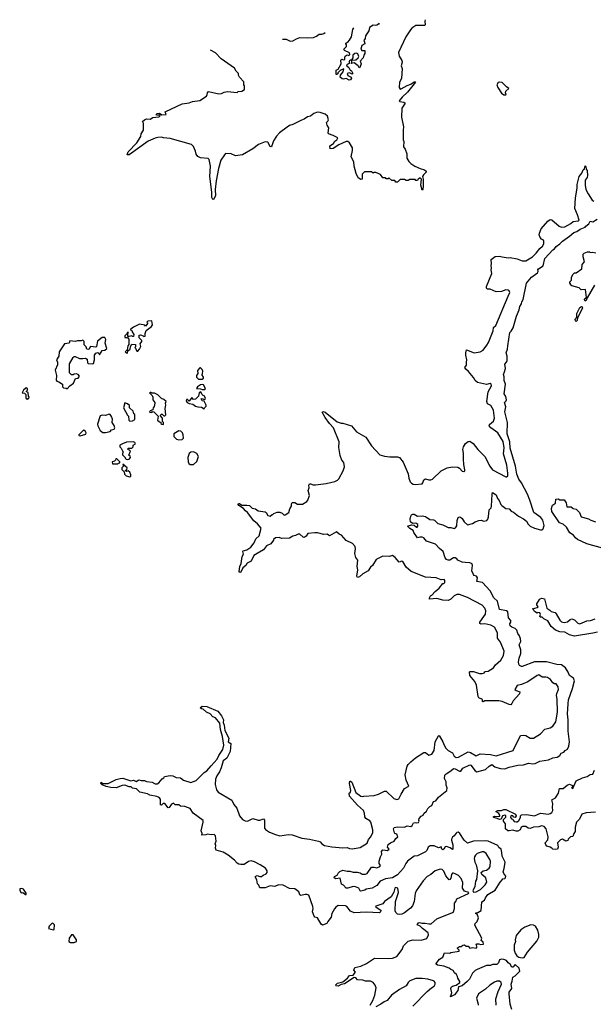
# Model space of a CAD drawing. Extents: x 2494106 to 2685573, y 758056 to 915185.
# Tile 356 of 507: x 2613890 to 2620470, y 902605 to 913893. Entities that reach past the tile are written whole.
import ezdxf

# ---------------------------------------------------------------- set-up
doc = ezdxf.new("R2010")
doc.units = 0

msp = doc.modelspace()

# ---------------------------------------------------------------- linework, layer by layer
at = {"layer": '0CON05XD'}
for points in [[(2618542, 913893), (2618538, 913875), (2618542, 913835), (2618535, 913828), (2618433, 913827), (2618390, 913795), (2618373, 913775), (2618321, 913695), (2618237, 913515), (2618243, 913475), (2618272, 913425), (2618277, 913405), (2618264, 913365), (2618276, 913334), (2618271, 913219), (2618247, 913175), (2618243, 913115), (2618255, 913098), (2618265, 913099), (2618335, 913139), (2618378, 913152), (2618415, 913179), (2618425, 913182), (2618430, 913175), (2618339, 913061), (2618276, 913005), (2618244, 912964), (2618250, 912955), (2618296, 912946), (2618310, 912935), (2618273, 912877), (2618268, 912775), (2618292, 912665), (2618288, 912625), (2618290, 912515), (2618298, 912495), (2618292, 912435), (2618310, 912410), (2618330, 912355), (2618332, 912305), (2618355, 912268), (2618378, 912245), (2618422, 912215), (2618483, 912187), (2618532, 912172), (2618552, 912155), (2618552, 912145), (2618522, 912115), (2618512, 912095), (2618520, 912065), (2618519, 911985), (2618515, 911950), (2618505, 911940), (2618490, 911995), (2618498, 912065), (2618485, 912080), (2618460, 912065), (2618455, 912050), (2618435, 912050), (2618425, 912060), (2618365, 912060), (2618345, 912050), (2618325, 912050), (2618305, 912060), (2618255, 912060), (2618225, 912030), (2618205, 912030), (2618195, 912050), (2618158, 912048), (2618125, 912080), (2618115, 912070), (2618095, 912070), (2618085, 912080), (2618055, 912080), (2618028, 912118), (2617975, 912140), (2617955, 912140), (2617945, 912132), (2617925, 912150), (2617845, 912150), (2617818, 912122), (2617817, 912065), (2617805, 912060), (2617771, 912081), (2617750, 912130), (2617728, 912215), (2617722, 912265), (2617692, 912322), (2617709, 912395), (2617706, 912425), (2617675, 912482), (2617655, 912496), (2617635, 912496), (2617551, 912459), (2617485, 912418), (2617452, 912412), (2617449, 912445), (2617488, 912472), (2617505, 912500), (2617529, 912515), (2617538, 912538), (2617485, 912567), (2617432, 912585), (2617428, 912595), (2617438, 912655), (2617418, 912685), (2617408, 912715), (2617425, 912728), (2617433, 912745), (2617422, 912785), (2617395, 912810), (2617335, 912830), (2617305, 912833), (2617265, 912816), (2617225, 912786), (2617192, 912778), (2617155, 912752), (2617115, 912738), (2617025, 912691), (2616985, 912680), (2616958, 912662), (2616872, 912595), (2616835, 912558), (2616803, 912505), (2616784, 912446), (2616775, 912437), (2616765, 912438), (2616735, 912488), (2616705, 912492), (2616629, 912461), (2616566, 912414), (2616445, 912343), (2616365, 912331), (2616315, 912354), (2616252, 912358), (2616238, 912345), (2616199, 912281), (2616170, 912185), (2616144, 912045), (2616134, 911945), (2616137, 911875), (2616115, 911830), (2616105, 911830), (2616093, 911855), (2616094, 911915), (2616073, 912095), (2616080, 912215), (2616065, 912290), (2616052, 912302), (2615965, 912310), (2615934, 912324), (2615913, 912353), (2615907, 912387), (2615885, 912440), (2615862, 912462), (2615615, 912530), (2615538, 912538), (2615515, 912548), (2615475, 912543), (2615445, 912536), (2615365, 912499), (2615146, 912344), (2615122, 912342), (2615135, 912377), (2615235, 912482), (2615278, 912555), (2615282, 912585), (2615310, 912625), (2615310, 912705), (2615305, 912710), (2615300, 912725), (2615320, 912745), (2615344, 912756), (2615385, 912752), (2615418, 912772), (2615485, 912778), (2615500, 912785), (2615498, 912798), (2615467, 912797), (2615454, 912804), (2615462, 912818), (2615495, 912822), (2615522, 912802), (2615570, 912805), (2615558, 912835), (2615565, 912842), (2615755, 912928), (2615835, 912938), (2615874, 912956), (2615955, 912968), (2616033, 913017), (2616042, 913035), (2616044, 913056), (2616055, 913068), (2616175, 913043), (2616205, 913048), (2616235, 913063), (2616275, 913068), (2616385, 913060), (2616395, 913070), (2616437, 913073), (2616468, 913092), (2616470, 913135), (2616462, 913145), (2616462, 913182), (2616412, 913235), (2616400, 913255), (2616400, 913275), (2616372, 913302), (2616355, 913338), (2616203, 913443), (2616135, 913513), (2616078, 913543)], [(2618013, 913853), (2618005, 913842), (2617985, 913830), (2617967, 913827), (2617945, 913832), (2617904, 913805), (2617894, 913765), (2617855, 913708), (2617852, 913678), (2617838, 913655), (2617847, 913637), (2617850, 913615), (2617814, 913596), (2617804, 913555), (2617815, 913540), (2617848, 913538), (2617849, 913505), (2617837, 913485), (2617830, 913455), (2617794, 913416), (2617807, 913385), (2617790, 913345), (2617785, 913342), (2617773, 913365), (2617727, 913397), (2617692, 913392), (2617700, 913405), (2617700, 913430), (2617685, 913430), (2617675, 913422), (2617668, 913415), (2617668, 913392), (2617640, 913375), (2617642, 913362), (2617666, 913346), (2617682, 913315), (2617696, 913306), (2617708, 913285), (2617710, 913275), (2617705, 913270), (2617675, 913282), (2617648, 913275), (2617654, 913254), (2617692, 913235), (2617696, 913224), (2617686, 913204), (2617671, 913201), (2617635, 913218), (2617605, 913211), (2617590, 913215), (2617568, 913235), (2617570, 913255), (2617602, 913295), (2617610, 913330), (2617568, 913312), (2617540, 913285), (2617538, 913272), (2617527, 913263), (2617520, 913265), (2617522, 913315), (2617543, 913327), (2617578, 913385), (2617572, 913428), (2617585, 913440), (2617605, 913432), (2617620, 913435), (2617618, 913465), (2617624, 913476), (2617645, 913490), (2617665, 913482), (2617678, 913495), (2617673, 913513), (2617615, 913540), (2617610, 913555), (2617640, 913585), (2617640, 913605), (2617630, 913615), (2617630, 913625), (2617653, 913637), (2617673, 913657), (2617697, 913695), (2617711, 913779), (2617722, 913801)], [(2616905, 913671), (2616908, 913668), (2616945, 913668), (2616993, 913647), (2617025, 913649), (2617065, 913673), (2617105, 913687), (2617194, 913684), (2617260, 913690), (2617296, 913704), (2617325, 913726), (2617355, 913726), (2617378, 913735), (2617394, 913747)], [(2617700, 913430), (2617745, 913432), (2617774, 913455), (2617779, 913471), (2617770, 913500), (2617755, 913510), (2617735, 913507), (2617710, 913485), (2617710, 913455), (2617700, 913435), (2617700, 913430)], [(2619465, 913030), (2619470, 913035), (2619462, 913055), (2619468, 913072), (2619500, 913105), (2619474, 913124), (2619425, 913174), (2619398, 913178), (2619379, 913171), (2619363, 913145), (2619373, 913115), (2619415, 913052), (2619445, 913032), (2619465, 913030)], [(2617471, 904409), (2617595, 904400), (2617645, 904402), (2617675, 904390), (2617705, 904386), (2617795, 904403), (2617875, 904454), (2617892, 904495), (2617918, 904525), (2617942, 904575), (2617942, 904605), (2617917, 904695), (2617905, 904710), (2617860, 904735), (2617851, 904755), (2617847, 904795), (2617832, 904825), (2617765, 904888), (2617675, 904990), (2617671, 905025), (2617683, 905037), (2617687, 905055), (2617674, 905136), (2617676, 905164), (2617685, 905164), (2617700, 905150), (2617747, 905035), (2617805, 904992), (2617825, 904988), (2617837, 904993), (2617955, 905000), (2618005, 905013), (2618075, 905048), (2618095, 905048), (2618182, 904965), (2618215, 904954), (2618238, 904962), (2618266, 905015), (2618305, 905080), (2618352, 905105), (2618323, 905175), (2618312, 905235), (2618334, 905335), (2618345, 905354), (2618375, 905386), (2618431, 905429), (2618525, 905491), (2618545, 905491), (2618585, 905460), (2618618, 905472), (2618644, 905515), (2618657, 905613), (2618695, 905682), (2618703, 905687), (2618745, 905615), (2618759, 905575), (2618780, 905540), (2618805, 905514), (2618855, 905488), (2618875, 905450), (2618895, 905436), (2618925, 905438), (2619035, 905498), (2619061, 905491), (2619125, 905453), (2619173, 905477), (2619290, 905470), (2619356, 905454), (2619550, 905515), (2619635, 905688), (2619665, 905692), (2619695, 905687), (2619745, 905658), (2619785, 905658), (2619863, 905707), (2619915, 905760), (2619975, 905776), (2620005, 905793), (2620039, 905845), (2620058, 905955), (2620056, 906104), (2620049, 906145), (2620052, 906168), (2620072, 906215), (2620068, 906245), (2620045, 906280), (2620025, 906280), (2620005, 906292), (2619978, 906328), (2619945, 906350), (2619925, 906356), (2619885, 906357), (2619845, 906384), (2619825, 906376), (2619718, 906302), (2619645, 906271), (2619595, 906260), (2619570, 906215), (2619585, 906202), (2619626, 906186), (2619623, 906165), (2619550, 906085), (2619537, 906053), (2619525, 906040), (2619503, 906043), (2619426, 906076), (2619385, 906083), (2619227, 906083), (2619205, 906072), (2619200, 906075), (2619198, 906098), (2619157, 906117), (2619148, 906135), (2619129, 906265), (2619109, 906305), (2619054, 906375), (2619048, 906415), (2619059, 906421), (2619095, 906420), (2619165, 906398), (2619195, 906398), (2619220, 906405), (2619220, 906415), (2619235, 906422), (2619265, 906423), (2619326, 906464), (2619348, 906495), (2619409, 906551), (2619440, 906605), (2619446, 906655), (2619407, 906757), (2619372, 906802), (2619372, 906865), (2619337, 906927), (2619295, 906951), (2619225, 906966), (2619183, 906963), (2619170, 906970), (2619170, 906985), (2619215, 907051), (2619232, 907078), (2619236, 907115), (2619224, 907145), (2619195, 907182), (2619027, 907267), (2618935, 907302), (2618905, 907302), (2618875, 907289), (2618835, 907248), (2618805, 907233), (2618745, 907238), (2618675, 907258), (2618591, 907251), (2618590, 907265), (2618602, 907288), (2618617, 907295), (2618655, 907338), (2618703, 907377), (2618745, 907430), (2618755, 907430), (2618765, 907440), (2618767, 907465), (2618760, 907475), (2618725, 907472), (2618666, 907496), (2618545, 907501), (2618380, 907565), (2618325, 907618), (2618285, 907683), (2618275, 907686), (2618242, 907672), (2618196, 907726), (2618165, 907752), (2618132, 907738), (2618055, 907742), (2618008, 907718), (2617980, 907705), (2617937, 907635), (2617915, 907618), (2617887, 907573), (2617825, 907540), (2617788, 907505), (2617765, 907498), (2617759, 907515), (2617770, 907585), (2617762, 907625), (2617767, 907695), (2617746, 907726), (2617734, 907774), (2617743, 907825), (2617737, 907855), (2617709, 907889), (2617635, 907922), (2617580, 907985), (2617553, 907993), (2617525, 908020), (2617445, 907974), (2617416, 907996), (2617380, 907990), (2617305, 908011), (2617275, 908012), (2617196, 908004), (2617177, 907973), (2617155, 907958), (2617141, 907961), (2617105, 907993), (2617085, 907996), (2617055, 907980), (2617025, 907973), (2616985, 907949), (2616895, 907946), (2616865, 907957), (2616825, 907952), (2616800, 907935), (2616800, 907925), (2616770, 907885), (2616720, 907860), (2616685, 907816), (2616616, 907774), (2616575, 907752), (2616544, 907686), (2616499, 907661), (2616483, 907635), (2616451, 907609), (2616425, 907559), (2616415, 907557), (2616409, 907565), (2616414, 907625), (2616430, 907660), (2616441, 907739), (2616458, 907765), (2616450, 907795), (2616453, 907805), (2616496, 907814), (2616541, 907845), (2616579, 907895), (2616597, 907943), (2616636, 907975), (2616660, 908065), (2616619, 908115), (2616577, 908147), (2616504, 908244), (2616481, 908261), (2616459, 908289), (2616403, 908325), (2616398, 908335), (2616400, 908345), (2616410, 908345), (2616437, 908327), (2616495, 908329), (2616525, 908322), (2616555, 908293), (2616595, 908287), (2616625, 908263), (2616705, 908252), (2616718, 908245), (2616735, 908210), (2616765, 908200), (2616785, 908220), (2616795, 908220), (2616805, 908230), (2616845, 908247), (2616875, 908248), (2616900, 908235), (2616923, 908213), (2616934, 908216), (2616976, 908244), (2616987, 908285), (2617008, 908315), (2617007, 908343), (2617014, 908356), (2617045, 908357), (2617077, 908337), (2617135, 908338), (2617185, 908368), (2617197, 908385), (2617213, 908437), (2617199, 908495), (2617211, 908525), (2617208, 908555), (2617215, 908570), (2617225, 908572), (2617255, 908560), (2617285, 908560), (2617405, 908576), (2617505, 908600), (2617536, 908614), (2617550, 908630), (2617601, 908719), (2617617, 908765), (2617607, 908815), (2617584, 908844), (2617566, 908895), (2617552, 908988), (2617553, 909055), (2617488, 909215), (2617442, 909265), (2617393, 909333), (2617358, 909395), (2617375, 909402), (2617395, 909393), (2617532, 909282), (2617577, 909267), (2617596, 909266), (2617695, 909238), (2617755, 909168), (2617860, 909105), (2617925, 909007), (2618023, 908905), (2618075, 908888), (2618135, 908881), (2618225, 908881), (2618245, 908874), (2618289, 908819), (2618346, 908685), (2618353, 908635), (2618370, 908595), (2618385, 908578), (2618405, 908569), (2618425, 908565), (2618505, 908573), (2618516, 908585), (2618525, 908618), (2618545, 908630), (2618585, 908618), (2618605, 908618), (2618624, 908626), (2618725, 908722), (2618795, 908757), (2618855, 908767), (2618915, 908763), (2618935, 908752), (2618965, 908717), (2618986, 908714), (2618995, 908722), (2618996, 908734), (2618983, 908793), (2618979, 908855), (2618982, 908925), (2618974, 908966), (2618982, 908995), (2619004, 909036), (2619035, 909058), (2619055, 909062), (2619092, 909035), (2619146, 908965), (2619225, 908886), (2619282, 908775), (2619314, 908734), (2619465, 908654), (2619475, 908651), (2619488, 908662), (2619490, 908695), (2619477, 908785), (2619438, 908915), (2619448, 908985), (2619435, 909058), (2619376, 909156), (2619293, 909213), (2619276, 909235), (2619278, 909252), (2619325, 909292), (2619338, 909325), (2619324, 909415), (2619295, 909471), (2619258, 909488), (2619248, 909515), (2619264, 909625), (2619301, 909695), (2619298, 909715), (2619285, 909722), (2619245, 909711), (2619140, 909735), (2619116, 909756), (2619095, 909792), (2619039, 909859), (2619008, 909885), (2618998, 909905), (2619016, 909934), (2619014, 909965), (2619021, 909995), (2619007, 910045), (2619006, 910074), (2619015, 910108), (2619105, 910072), (2619173, 910087), (2619205, 910106), (2619250, 910160), (2619269, 910191), (2619323, 910325), (2619326, 910365), (2619352, 910388), (2619495, 910724), (2619511, 910765), (2619506, 910785), (2619492, 910792), (2619465, 910794), (2619417, 910777), (2619357, 910773), (2619285, 910802), (2619255, 910803), (2619244, 910814), (2619246, 910835), (2619304, 910985), (2619297, 911025), (2619302, 911045), (2619297, 911075), (2619303, 911095), (2619300, 911145), (2619345, 911178), (2619395, 911182), (2619425, 911173), (2619495, 911163), (2619515, 911167), (2619595, 911152), (2619655, 911128), (2619695, 911128), (2619774, 911176), (2619814, 911215), (2619855, 911269), (2619888, 911295), (2619901, 911325), (2619902, 911355), (2619897, 911367), (2619875, 911376), (2619859, 911395), (2619850, 911425), (2619851, 911445), (2619872, 911495), (2619947, 911585), (2619975, 911602), (2619995, 911600), (2620080, 911525), (2620105, 911514), (2620145, 911520), (2620213, 911557), (2620240, 911580), (2620295, 911588), (2620306, 911595), (2620289, 911655), (2620257, 911727), (2620264, 911845), (2620284, 911965), (2620284, 912005), (2620308, 912095), (2620338, 912135), (2620355, 912172), (2620368, 912182), (2620375, 912217), (2620385, 912210), (2620388, 912178), (2620400, 912165), (2620403, 912105), (2620400, 912085), (2620378, 912055), (2620376, 911995), (2620386, 911945), (2620409, 911895), (2620457, 911825), (2620475, 911814)], [(2619489, 910155), (2619513, 910305), (2619529, 910321), (2619550, 910360), (2619588, 910495), (2619621, 910565), (2619628, 910605), (2619646, 910634), (2619650, 910660), (2619666, 910685), (2619705, 910871), (2619759, 910941), (2619829, 910991), (2619838, 911005), (2619833, 911025), (2619841, 911035), (2619895, 911072), (2619915, 911155), (2620005, 911253), (2620025, 911266), (2620045, 911292), (2620086, 911324), (2620115, 911355), (2620198, 911412), (2620245, 911452), (2620281, 911465), (2620318, 911492), (2620375, 911515), (2620385, 911524), (2620418, 911552), (2620435, 911584), (2620465, 911577), (2620515, 911606)], [(2620485, 910850), (2620398, 910705), (2620389, 910675), (2620375, 910667), (2620369, 910685), (2620371, 910695), (2620392, 910708), (2620379, 910799), (2620330, 910795), (2620308, 910818), (2620225, 910842), (2620210, 910855), (2620210, 910865), (2620200, 910875), (2620202, 910888), (2620220, 910905), (2620221, 910939), (2620235, 910970), (2620255, 910990), (2620275, 910990), (2620338, 911035), (2620342, 911085), (2620370, 911115), (2620352, 911175), (2620352, 911205), (2620365, 911217), (2620405, 911230), (2620425, 911230), (2620435, 911222), (2620465, 911228), (2620499, 911221)], [(2620275, 910432), (2620265, 910439), (2620262, 910455), (2620281, 910479), (2620281, 910525), (2620314, 910595), (2620335, 910604), (2620341, 910601), (2620344, 910585), (2620290, 910475), (2620286, 910444), (2620275, 910432)], [(2615125, 910070), (2615132, 910098), (2615158, 910115), (2615162, 910148), (2615178, 910172), (2615218, 910168), (2615218, 910142), (2615210, 910135), (2615218, 910128), (2615233, 910093), (2615247, 910093), (2615266, 910114), (2615280, 910145), (2615272, 910175), (2615290, 910205), (2615290, 910215), (2615260, 910245), (2615260, 910275), (2615275, 910280), (2615305, 910270), (2615315, 910260), (2615330, 910265), (2615330, 910295), (2615342, 910328), (2615403, 910377), (2615413, 910395), (2615405, 910440), (2615360, 910435), (2615350, 910425), (2615360, 910415), (2615335, 910380), (2615325, 910390), (2615265, 910401), (2615195, 910368), (2615164, 910346), (2615163, 910333), (2615180, 910325), (2615180, 910315), (2615198, 910285), (2615195, 910260), (2615185, 910260), (2615175, 910270), (2615145, 910260), (2615132, 910262), (2615130, 910295), (2615140, 910305), (2615135, 910308), (2615124, 910306), (2615118, 910292), (2615095, 910270), (2615095, 910250), (2615125, 910250), (2615142, 910232), (2615142, 910168), (2615130, 910155), (2615122, 910108), (2615100, 910085), (2615112, 910072), (2615125, 910070)], [(2614435, 909660), (2614464, 909696), (2614506, 909724), (2614532, 909778), (2614560, 909785), (2614578, 909805), (2614560, 909825), (2614542, 909832), (2614515, 909830), (2614505, 909820), (2614485, 909822), (2614462, 909845), (2614461, 909949), (2614505, 910020), (2614515, 910030), (2614525, 910030), (2614575, 910010), (2614615, 910008), (2614645, 910013), (2614665, 910000), (2614668, 909958), (2614675, 909950), (2614725, 909948), (2614737, 909953), (2614748, 909995), (2614750, 910045), (2614765, 910070), (2614787, 910077), (2614798, 910068), (2614805, 910050), (2614835, 910100), (2614867, 910103), (2614888, 910125), (2614872, 910185), (2614878, 910225), (2614865, 910250), (2614835, 910250), (2614782, 910208), (2614772, 910148), (2614765, 910140), (2614703, 910147), (2614685, 910112), (2614662, 910115), (2614652, 910142), (2614630, 910165), (2614630, 910205), (2614615, 910220), (2614595, 910210), (2614555, 910210), (2614525, 910202), (2614465, 910210), (2614457, 910183), (2614404, 910176), (2614343, 910087), (2614338, 910035), (2614312, 909995), (2614323, 909965), (2614324, 909935), (2614297, 909875), (2614313, 909815), (2614308, 909762), (2614318, 909748), (2614341, 909741), (2614380, 909715), (2614382, 909682), (2614393, 909673), (2614425, 909670), (2614435, 909660)], [(2619536, 902546), (2619517, 902605), (2619504, 902725), (2619506, 902745), (2619534, 902785), (2619526, 902835), (2619539, 902871), (2619545, 902917), (2619575, 902932), (2619628, 902985), (2619618, 903018), (2619575, 903060), (2619545, 903032), (2619535, 903032), (2619516, 903066), (2619492, 903082), (2619475, 903107), (2619445, 903120), (2619415, 903124), (2619395, 903114), (2619381, 903079), (2619365, 903063), (2619315, 903063), (2619289, 903051), (2619245, 903050), (2619136, 903004), (2619115, 902992), (2619085, 902963), (2619049, 902895), (2619023, 902865), (2618965, 902816), (2618923, 902807), (2618916, 902765), (2618876, 902715), (2618832, 902692), (2618847, 902735), (2618836, 902785), (2618844, 902805), (2618855, 902813), (2618897, 902823), (2618938, 902855), (2618938, 902865), (2618914, 902904), (2618912, 902925), (2618902, 902945), (2618878, 902965), (2618863, 902993), (2618835, 903003), (2618815, 903021), (2618755, 903042), (2618682, 903055), (2618668, 903065), (2618668, 903072), (2618707, 903123), (2618742, 903145), (2618764, 903196), (2618825, 903192), (2618835, 903200), (2618930, 903215), (2618932, 903225), (2618912, 903245), (2618913, 903253), (2618935, 903268), (2618955, 903268), (2618975, 903282), (2618993, 903287), (2619013, 903273), (2619035, 903272), (2619055, 903248), (2619085, 903257), (2619125, 903250), (2619138, 903265), (2619127, 903285), (2619132, 903298), (2619155, 903299), (2619175, 903289), (2619212, 903295), (2619205, 903318), (2619183, 903335), (2619192, 903365), (2619111, 903511), (2619115, 903530), (2619136, 903554), (2619152, 903595), (2619137, 903637), (2619124, 903644), (2619122, 903655), (2619145, 903658), (2619185, 903680), (2619192, 903778), (2619222, 903798), (2619232, 903825), (2619259, 903865), (2619343, 903915), (2619402, 904005), (2619430, 904035), (2619430, 904045), (2619455, 904048), (2619462, 904055), (2619466, 904075), (2619442, 904105), (2619437, 904125), (2619449, 904161), (2619459, 904235), (2619425, 904302), (2619422, 904345), (2619412, 904382), (2619385, 904404), (2619373, 904425), (2619265, 904474), (2619232, 904478), (2619095, 904477), (2619025, 904453), (2618988, 904485), (2618940, 904565), (2618918, 904578), (2618905, 904576), (2618895, 904566), (2618874, 904536), (2618855, 904520), (2618845, 904500), (2618844, 904485), (2618858, 904435), (2618860, 904385), (2618855, 904380), (2618829, 904399), (2618785, 904414), (2618770, 904410), (2618757, 904383), (2618745, 904377), (2618733, 904383), (2618725, 904410), (2618695, 904398), (2618643, 904423), (2618600, 904420), (2618577, 904405), (2618561, 904369), (2618546, 904354), (2618455, 904306), (2618415, 904303), (2618339, 904245), (2618321, 904219), (2618292, 904165), (2618225, 904091), (2618165, 904054), (2618085, 904043), (2618025, 904016), (2617985, 903967), (2617933, 903937), (2617865, 903926), (2617848, 903915), (2617805, 903903), (2617797, 903907), (2617782, 903935), (2617742, 903952), (2617715, 903956), (2617655, 903936), (2617635, 903938), (2617605, 903970), (2617582, 903982), (2617565, 904050), (2617515, 904043), (2617498, 904055), (2617501, 904069), (2617532, 904085), (2617542, 904108), (2617561, 904129), (2617595, 904142), (2617645, 904130), (2617677, 904133), (2617715, 904120), (2617765, 904121), (2617794, 904114), (2617818, 904098), (2617855, 904098), (2617875, 904103), (2617924, 904176), (2617955, 904179), (2617985, 904170), (2618022, 904185), (2618028, 904195), (2618015, 904220), (2618013, 904245), (2618028, 904295), (2618043, 904325), (2618042, 904355), (2618055, 904377), (2618084, 904374), (2618105, 904370), (2618125, 904380), (2618127, 904385), (2618110, 904405), (2618115, 904437), (2618142, 904458), (2618186, 904474), (2618204, 904506), (2618227, 904525), (2618216, 904556), (2618195, 904563), (2618190, 904570), (2618178, 904615), (2618185, 904632), (2618225, 904639), (2618306, 904634), (2618335, 904652), (2618375, 904644), (2618391, 904655), (2618406, 904684), (2618425, 904690), (2618446, 904684), (2618465, 904688), (2618472, 904705), (2618468, 904715), (2618472, 904735), (2618497, 904763), (2618518, 904775), (2618527, 904793), (2618555, 904820), (2618571, 904849), (2618595, 904873), (2618616, 904884), (2618635, 904930), (2618665, 904938), (2618695, 904978), (2618788, 905055), (2618792, 905085), (2618783, 905117), (2618782, 905155), (2618764, 905195), (2618768, 905232), (2618781, 905249), (2618837, 905283), (2618865, 905309), (2618886, 905306), (2618935, 905278), (2618952, 905278), (2618975, 905314), (2619055, 905350), (2619065, 905346), (2619115, 905282), (2619135, 905272), (2619235, 905296), (2619274, 905336), (2619305, 905354), (2619339, 905329), (2619365, 905319), (2619405, 905307), (2619455, 905306), (2619506, 905324), (2619605, 905347), (2619668, 905352), (2619725, 905370), (2619775, 905362), (2619804, 905366), (2619855, 905391), (2619954, 905406), (2620005, 905431), (2620055, 905437), (2620084, 905456), (2620102, 905485), (2620132, 905495), (2620147, 905513), (2620175, 905531), (2620188, 905565), (2620195, 905615), (2620182, 905735), (2620182, 905865), (2620174, 905936), (2620180, 906050), (2620184, 906096), (2620231, 906225), (2620254, 906315), (2620241, 906345), (2620196, 906375), (2620181, 906411), (2620151, 906461), (2620105, 906498), (2620052, 906502), (2619932, 906532), (2619795, 906530), (2619655, 906477), (2619645, 906477), (2619625, 906491), (2619615, 906505), (2619610, 906530), (2619618, 906575), (2619640, 906625), (2619638, 906668), (2619620, 906725), (2619640, 906765), (2619636, 906796), (2619625, 906830), (2619603, 906855), (2619592, 906895), (2619575, 906913), (2619535, 906927), (2619517, 906945), (2619513, 906965), (2619522, 906985), (2619522, 907005), (2619497, 907035), (2619488, 907105), (2619475, 907117), (2619395, 907132), (2619372, 907225), (2619328, 907265), (2619288, 907345), (2619199, 907439), (2619134, 907454), (2619142, 907495), (2619130, 907515), (2619105, 907522), (2619095, 907532), (2619077, 907575), (2619084, 907635), (2619079, 907655), (2619055, 907668), (2619000, 907670), (2618964, 907674), (2618916, 907696), (2618903, 907713), (2618885, 907722), (2618868, 907722), (2618825, 907698), (2618805, 907697), (2618785, 907706), (2618771, 907725), (2618748, 907798), (2618705, 907832), (2618660, 907880), (2618555, 907915), (2618525, 907951), (2618505, 907961), (2618479, 907961), (2618455, 907952), (2618410, 908015), (2618402, 908035), (2618365, 908058), (2618338, 908085), (2618385, 908103), (2618415, 908098), (2618440, 908075), (2618450, 908075), (2618458, 908085), (2618457, 908105), (2618435, 908120), (2618395, 908118), (2618373, 908135), (2618368, 908165), (2618375, 908200), (2618383, 908215), (2618400, 908225), (2618415, 908224), (2618455, 908200), (2618505, 908204), (2618545, 908196), (2618595, 908163), (2618635, 908161), (2618648, 908155), (2618686, 908116), (2618742, 908102), (2618805, 908070), (2618835, 908073), (2618875, 908061), (2618891, 908069), (2618905, 908092), (2618909, 908151), (2618920, 908185), (2618935, 908192), (2618948, 908188), (2618966, 908176), (2618987, 908135), (2619025, 908103), (2619085, 908116), (2619115, 908136), (2619155, 908150), (2619185, 908154), (2619215, 908142), (2619247, 908153), (2619259, 908165), (2619268, 908192), (2619277, 908273), (2619297, 908295), (2619303, 908315), (2619308, 908452), (2619315, 908472), (2619354, 908444), (2619370, 908405), (2619391, 908381), (2619410, 908335), (2619422, 908322), (2619468, 908288), (2619505, 908286), (2619529, 908259), (2619556, 908246), (2619612, 908202), (2619670, 908170), (2619704, 908144), (2619721, 908111), (2619745, 908086), (2619794, 908064), (2619865, 908046), (2619885, 908046), (2619896, 908055), (2619907, 908095), (2619892, 908155), (2619867, 908187), (2619788, 908245), (2619743, 908385), (2619715, 908455), (2619645, 908583), (2619614, 908625), (2619592, 908682), (2619576, 908775), (2619515, 908982), (2619512, 909052), (2619483, 909145), (2619486, 909275), (2619454, 909396), (2619467, 909455), (2619453, 909505), (2619472, 909525), (2619473, 909535), (2619465, 909572), (2619447, 909605), (2619461, 909715), (2619447, 909755), (2619448, 909798), (2619438, 909825), (2619453, 909855), (2619463, 909895), (2619454, 909945), (2619475, 909965), (2619482, 909985), (2619481, 910035), (2619469, 910075), (2619487, 910117), (2619489, 910155)], [(2615985, 909772), (2615998, 909785), (2615998, 909795), (2615980, 909825), (2615987, 909833), (2615990, 909865), (2615983, 909883), (2615965, 909900), (2615955, 909900), (2615928, 909872), (2615932, 909835), (2615917, 909815), (2615917, 909795), (2615943, 909773), (2615985, 909772)], [(2615985, 909652), (2616015, 909653), (2616020, 909665), (2616000, 909705), (2615985, 909712), (2615963, 909707), (2615930, 909685), (2615920, 909665), (2615965, 909662), (2615985, 909652)], [(2613975, 909540), (2613985, 909550), (2613995, 909550), (2614000, 909565), (2613990, 909575), (2613987, 909617), (2613970, 909625), (2613970, 909635), (2613980, 909645), (2613980, 909665), (2613965, 909672), (2613934, 909645), (2613920, 909615), (2613945, 909610), (2613960, 909595), (2613960, 909555), (2613975, 909540)], [(2615535, 909252), (2615540, 909255), (2615540, 909275), (2615530, 909285), (2615530, 909325), (2615502, 909355), (2615515, 909370), (2615525, 909370), (2615545, 909350), (2615555, 909350), (2615567, 909363), (2615558, 909435), (2615568, 909475), (2615562, 909495), (2615570, 909515), (2615545, 909540), (2615515, 909550), (2615475, 909592), (2615435, 909610), (2615405, 909610), (2615395, 909620), (2615385, 909620), (2615380, 909615), (2615410, 909585), (2615418, 909565), (2615418, 909535), (2615440, 909505), (2615440, 909495), (2615432, 909458), (2615420, 909445), (2615418, 909422), (2615385, 909410), (2615380, 909395), (2615405, 909390), (2615415, 909400), (2615428, 909398), (2615477, 909347), (2615472, 909302), (2615492, 909282), (2615508, 909278), (2615510, 909265), (2615520, 909255), (2615535, 909252)], [(2616005, 909430), (2616010, 909445), (2616028, 909462), (2616030, 909475), (2616005, 909520), (2615982, 909522), (2615972, 909545), (2615985, 909550), (2616005, 909540), (2616016, 909544), (2616022, 909555), (2616005, 909582), (2615993, 909583), (2615978, 909598), (2615967, 909627), (2615950, 909615), (2615940, 909575), (2615908, 909542), (2615885, 909538), (2615865, 909560), (2615835, 909520), (2615815, 909540), (2615802, 909538), (2615798, 909525), (2615810, 909505), (2615835, 909492), (2615877, 909487), (2615905, 909463), (2615934, 909454), (2615975, 909452), (2616005, 909430)], [(2615155, 909290), (2615185, 909293), (2615212, 909308), (2615210, 909365), (2615200, 909375), (2615190, 909405), (2615150, 909445), (2615148, 909468), (2615125, 909490), (2615095, 909500), (2615082, 909445), (2615125, 909360), (2615137, 909347), (2615143, 909303), (2615155, 909290)], [(2614845, 909160), (2614875, 909162), (2614927, 909173), (2614945, 909190), (2614975, 909200), (2614980, 909215), (2614972, 909242), (2614950, 909275), (2614953, 909315), (2614943, 909345), (2614928, 909365), (2614915, 909370), (2614873, 909357), (2614835, 909358), (2614815, 909350), (2614784, 909256), (2614788, 909235), (2614814, 909184), (2614845, 909160)], [(2614585, 909123), (2614648, 909142), (2614652, 909155), (2614645, 909172), (2614627, 909187), (2614620, 909185), (2614570, 909135), (2614570, 909125), (2614585, 909123)], [(2615715, 909078), (2615755, 909080), (2615768, 909095), (2615767, 909135), (2615757, 909157), (2615740, 909175), (2615715, 909178), (2615660, 909145), (2615660, 909115), (2615690, 909085), (2615715, 909078)], [(2615125, 908850), (2615145, 908853), (2615163, 908875), (2615159, 908889), (2615142, 908902), (2615160, 908945), (2615148, 908958), (2615135, 908960), (2615130, 908975), (2615135, 908980), (2615175, 908982), (2615190, 908995), (2615190, 909015), (2615218, 909032), (2615210, 909045), (2615195, 909052), (2615115, 909048), (2615068, 909032), (2615040, 909015), (2615040, 908995), (2615055, 908980), (2615072, 908942), (2615080, 908935), (2615070, 908925), (2615070, 908905), (2615100, 908875), (2615100, 908865), (2615110, 908855), (2615125, 908850)], [(2615845, 908792), (2615885, 908792), (2615921, 908829), (2615943, 908885), (2615921, 908921), (2615885, 908939), (2615855, 908933), (2615835, 908919), (2615820, 908875), (2615822, 908825), (2615829, 908805), (2615845, 908792)], [(2615015, 908800), (2615025, 908810), (2615038, 908812), (2615040, 908825), (2615005, 908860), (2614992, 908858), (2614990, 908845), (2614978, 908832), (2614950, 908825), (2614955, 908800), (2615015, 908800)], [(2615155, 908652), (2615165, 908660), (2615166, 908674), (2615152, 908705), (2615135, 908720), (2615115, 908712), (2615102, 908722), (2615105, 908730), (2615118, 908732), (2615122, 908755), (2615072, 908798), (2615080, 908775), (2615063, 908757), (2615063, 908735), (2615088, 908708), (2615092, 908682), (2615113, 908663), (2615155, 908652)], [(2620575, 907834), (2620395, 907884), (2620287, 907935), (2620265, 907954), (2620243, 907985), (2620202, 908012), (2620161, 908075), (2620125, 908108), (2620083, 908125), (2619993, 908255), (2619992, 908288), (2620002, 908328), (2620035, 908350), (2620040, 908395), (2620065, 908398), (2620085, 908388), (2620135, 908390), (2620160, 908355), (2620165, 908310), (2620215, 908308), (2620238, 908288), (2620275, 908280), (2620310, 908245), (2620332, 908195), (2620345, 908188), (2620415, 908172), (2620440, 908155), (2620495, 908137)], [(2620519, 906871), (2620465, 906858), (2620254, 906824), (2620195, 906842), (2620145, 906871), (2620085, 906874), (2620035, 906893), (2619985, 906938), (2619950, 907000), (2619903, 907025), (2619885, 907042), (2619865, 907044), (2619855, 907052), (2619863, 907075), (2619855, 907092), (2619835, 907096), (2619825, 907088), (2619795, 907107), (2619782, 907132), (2619772, 907138), (2619827, 907153), (2619838, 907162), (2619823, 907183), (2619822, 907195), (2619852, 907245), (2619860, 907255), (2619880, 907260), (2619910, 907255), (2619936, 907146), (2619972, 907125), (2619985, 907110), (2620032, 907095), (2620045, 907082), (2620085, 907007), (2620105, 906990), (2620135, 906983), (2620175, 906991), (2620203, 907017), (2620225, 907024), (2620253, 907013), (2620293, 906973), (2620315, 906968), (2620395, 907002), (2620438, 907005), (2620491, 907025)], [(2617912, 902595), (2617942, 902648), (2617962, 902708), (2617978, 902795), (2617968, 902825), (2617944, 902854), (2617915, 902870), (2617855, 902871), (2617825, 902880), (2617764, 902884), (2617745, 902907), (2617725, 902914), (2617615, 902839), (2617579, 902831), (2617545, 902814), (2617520, 902815), (2617513, 902823), (2617535, 902846), (2617596, 902864), (2617652, 902905), (2617675, 902936), (2617715, 902938), (2617742, 902975), (2617722, 902995), (2617735, 903028), (2617805, 903043), (2617868, 903072), (2617960, 903135), (2618121, 903129), (2618165, 903133), (2618216, 903154), (2618277, 903235), (2618293, 903277), (2618345, 903330), (2618405, 903346), (2618495, 903340), (2618559, 903361), (2618578, 903402), (2618576, 903426), (2618510, 903475), (2618485, 903502), (2618450, 903515), (2618465, 903538), (2618475, 903542), (2618504, 903534), (2618540, 903535), (2618584, 903526), (2618611, 903529), (2618675, 903583), (2618855, 903657), (2618866, 903665), (2618877, 903705), (2618878, 903765), (2618893, 903785), (2618903, 903815), (2619038, 903875), (2619042, 903885), (2618991, 903901), (2618969, 903935), (2618972, 904002), (2618956, 904046), (2618922, 904082), (2618885, 904101), (2618865, 904110), (2618855, 904107), (2618845, 904092), (2618835, 904053), (2618825, 904037), (2618815, 904033), (2618778, 904078), (2618755, 904132), (2618735, 904152), (2618715, 904154), (2618655, 904136), (2618607, 904093), (2618565, 904070), (2618518, 904022), (2618439, 903905), (2618426, 903875), (2618414, 903785), (2618395, 903733), (2618373, 903707), (2618305, 903653), (2618275, 903638), (2618245, 903634), (2618225, 903640), (2618206, 903656), (2618196, 903675), (2618202, 903785), (2618237, 903885), (2618226, 903935), (2618202, 903945), (2618194, 903935), (2618181, 903889), (2618152, 903838), (2618073, 903785), (2618055, 903757), (2617975, 903730), (2617973, 903725), (2617990, 903710), (2618033, 903685), (2618028, 903665), (2618016, 903654), (2617865, 903660), (2617725, 903652), (2617685, 903672), (2617643, 903725), (2617628, 903735), (2617545, 903738), (2617515, 903720), (2617500, 903700), (2617471, 903645), (2617464, 903605), (2617424, 903556), (2617415, 903530), (2617365, 903512), (2617347, 903525), (2617308, 903595), (2617275, 903603), (2617269, 903615), (2617249, 903665), (2617256, 903705), (2617251, 903725), (2617206, 903855), (2617185, 903864), (2617166, 903864), (2617115, 903852), (2617105, 903860), (2617091, 903895), (2617047, 903927), (2616984, 903934), (2616912, 903972), (2616857, 903973), (2616815, 903956), (2616765, 903962), (2616705, 903942), (2616645, 903940), (2616635, 903970), (2616618, 903988), (2616612, 904032), (2616591, 904065), (2616598, 904075), (2616615, 904080), (2616645, 904070), (2616665, 904071), (2616684, 904086), (2616719, 904101), (2616728, 904115), (2616728, 904135), (2616709, 904165), (2616650, 904205), (2616585, 904238), (2616545, 904248), (2616515, 904244), (2616465, 904206), (2616426, 904206), (2616405, 904213), (2616384, 904224), (2616356, 904256), (2616282, 904315), (2616225, 904349), (2616144, 904374), (2616136, 904395), (2616140, 904425), (2616132, 904445), (2616142, 904475), (2616137, 904537), (2616122, 904552), (2616085, 904547), (2616045, 904557), (2616025, 904547), (2615980, 904545), (2615982, 904562), (2615970, 904595), (2615996, 904695), (2615994, 904714), (2615880, 904795), (2615845, 904850), (2615785, 904873), (2615735, 904878), (2615715, 904892), (2615675, 904893), (2615655, 904912), (2615632, 904898), (2615605, 904860), (2615595, 904858), (2615555, 904908), (2615534, 904906), (2615515, 904887), (2615505, 904890), (2615506, 904956), (2615490, 904975), (2615465, 904988), (2615383, 905003), (2615357, 905017), (2615268, 905038), (2615230, 905075), (2615185, 905082), (2615167, 905097), (2615145, 905097), (2615095, 905118), (2615065, 905113), (2614995, 905087), (2614935, 905090), (2614881, 905101), (2614835, 905120), (2614820, 905135), (2614825, 905150), (2614845, 905138), (2614905, 905138), (2614998, 905182), (2615042, 905195), (2615075, 905197), (2615165, 905168), (2615195, 905176), (2615225, 905161), (2615255, 905179), (2615285, 905171), (2615322, 905172), (2615345, 905158), (2615411, 905151), (2615444, 905134), (2615466, 905134), (2615486, 905144), (2615525, 905190), (2615545, 905200), (2615553, 905217), (2615615, 905228), (2615645, 905223), (2615685, 905207), (2615735, 905203), (2615768, 905175), (2615854, 905146), (2615915, 905172), (2616007, 905263), (2616035, 905280), (2616085, 905339), (2616156, 905415), (2616175, 905456), (2616222, 905528), (2616233, 905575), (2616217, 905677), (2616192, 905755), (2616187, 905827), (2616138, 905888), (2616105, 905900), (2616074, 905934), (2616033, 905955), (2615995, 905990), (2615975, 905992), (2615962, 906005), (2615985, 906022), (2616035, 906019), (2616162, 905965), (2616205, 905912), (2616229, 905865), (2616226, 905835), (2616237, 905805), (2616242, 905745), (2616288, 905655), (2616282, 905615), (2616313, 905595), (2616304, 905505), (2616268, 905425), (2616226, 905395), (2616203, 905315), (2616181, 905269), (2616150, 905225), (2616135, 905185), (2616133, 905125), (2616149, 905065), (2616167, 905037), (2616322, 904945), (2616348, 904895), (2616380, 904855), (2616411, 904765), (2616445, 904723), (2616475, 904707), (2616505, 904706), (2616565, 904737), (2616627, 904717), (2616645, 904716), (2616685, 904730), (2616700, 904715), (2616700, 904625), (2616708, 904608), (2616755, 904579), (2616825, 904550), (2616875, 904536), (2616975, 904551), (2617015, 904549), (2617125, 904509), (2617215, 904499), (2617316, 904476), (2617335, 904468), (2617355, 904443), (2617388, 904425), (2617471, 904409)], [(2620495, 904806), (2620389, 904801), (2620337, 904783), (2620311, 904729), (2620278, 904692), (2620262, 904635), (2620262, 904585), (2620248, 904565), (2620235, 904530), (2620210, 904525), (2620182, 904498), (2620176, 904484), (2620156, 904474), (2620115, 904498), (2620095, 904492), (2620058, 904455), (2620068, 904405), (2620058, 904385), (2620041, 904379), (2620004, 904384), (2619996, 904396), (2619975, 904408), (2619935, 904418), (2619925, 904432), (2619919, 904455), (2619950, 904490), (2619952, 904525), (2619928, 904618), (2619905, 904644), (2619875, 904652), (2619845, 904639), (2619785, 904636), (2619745, 904621), (2619723, 904625), (2619695, 904644), (2619657, 904643), (2619642, 904635), (2619630, 904605), (2619605, 904590), (2619585, 904590), (2619545, 904603), (2619505, 904592), (2619490, 904595), (2619464, 904615), (2619462, 904675), (2619438, 904705), (2619438, 904725), (2619465, 904750), (2619468, 904765), (2619455, 904772), (2619430, 904765), (2619413, 904727), (2619395, 904722), (2619367, 904737), (2619330, 904745), (2619322, 904755), (2619335, 904762), (2619385, 904758), (2619397, 904763), (2619398, 904775), (2619385, 904792), (2619350, 904815), (2619375, 904827), (2619415, 904828), (2619445, 904840), (2619465, 904840), (2619576, 904785), (2619586, 904765), (2619575, 904748), (2619560, 904750), (2619546, 904766), (2619535, 904769), (2619522, 904765), (2619520, 904745), (2619532, 904732), (2619548, 904728), (2619550, 904715), (2619562, 904702), (2619585, 904698), (2619595, 904698), (2619615, 904712), (2619634, 904745), (2619634, 904765), (2619645, 904776), (2619705, 904781), (2619795, 904766), (2619865, 904796), (2619955, 904786), (2619975, 904794), (2619996, 904804), (2620006, 904825), (2620000, 904865), (2620004, 904905), (2619995, 904950), (2620037, 904973), (2620070, 905025), (2620081, 905079), (2620125, 905080), (2620171, 905119), (2620195, 905130), (2620230, 905115), (2620230, 905095), (2620220, 905085), (2620235, 905080), (2620275, 905167), (2620345, 905203), (2620400, 905215), (2620435, 905238), (2620466, 905244), (2620485, 905290)], [(2619095, 903892), (2619125, 903894), (2619175, 903920), (2619229, 903975), (2619250, 904005), (2619238, 904055), (2619193, 904095), (2619183, 904117), (2619206, 904134), (2619245, 904144), (2619276, 904165), (2619286, 904184), (2619289, 904245), (2619284, 904265), (2619242, 904335), (2619215, 904353), (2619195, 904353), (2619138, 904332), (2619118, 904315), (2619108, 904295), (2619104, 904275), (2619110, 904235), (2619126, 904205), (2619140, 904135), (2619129, 904035), (2619118, 904015), (2619110, 903955), (2619089, 903905), (2619095, 903892)], [(2613965, 903862), (2613965, 903880), (2613932, 903925), (2613915, 903933), (2613892, 903928), (2613890, 903915), (2613905, 903888), (2613915, 903882), (2613928, 903888), (2613955, 903862), (2613965, 903862)], [(2614275, 903460), (2614285, 903462), (2614289, 903515), (2614275, 903532), (2614264, 903536), (2614229, 903501), (2614220, 903475), (2614275, 903460)], [(2619655, 903136), (2619675, 903142), (2619715, 903204), (2619823, 903327), (2619844, 903375), (2619846, 903406), (2619834, 903455), (2619805, 903502), (2619785, 903512), (2619754, 903516), (2619685, 903489), (2619640, 903460), (2619586, 903395), (2619574, 903345), (2619576, 903324), (2619563, 903283), (2619562, 903225), (2619573, 903193), (2619592, 903162), (2619617, 903147), (2619655, 903136)], [(2614473, 903313), (2614515, 903314), (2614540, 903325), (2614540, 903345), (2614505, 903400), (2614485, 903400), (2614458, 903362), (2614453, 903325), (2614473, 903313)], [(2618399, 902585), (2618565, 902752), (2618614, 902795), (2618646, 902814), (2618657, 902835), (2618655, 902856), (2618645, 902872), (2618635, 902876), (2618573, 902893), (2618505, 902902), (2618435, 902899), (2618367, 902875), (2618347, 902855), (2618325, 902817), (2618246, 902774), (2618155, 902710), (2618105, 902648), (2618070, 902635), (2618034, 902606), (2617974, 902576)], [(2619356, 902595), (2619353, 902667), (2619377, 902753), (2619418, 902835), (2619414, 902855), (2619395, 902870), (2619365, 902872), (2619335, 902860), (2619282, 902825), (2619235, 902777), (2619154, 902726), (2619131, 902675), (2619151, 902605), (2619149, 902595)]]:
    msp.add_lwpolyline(points, dxfattribs=at)

doc.saveas('drawing.dxf')
